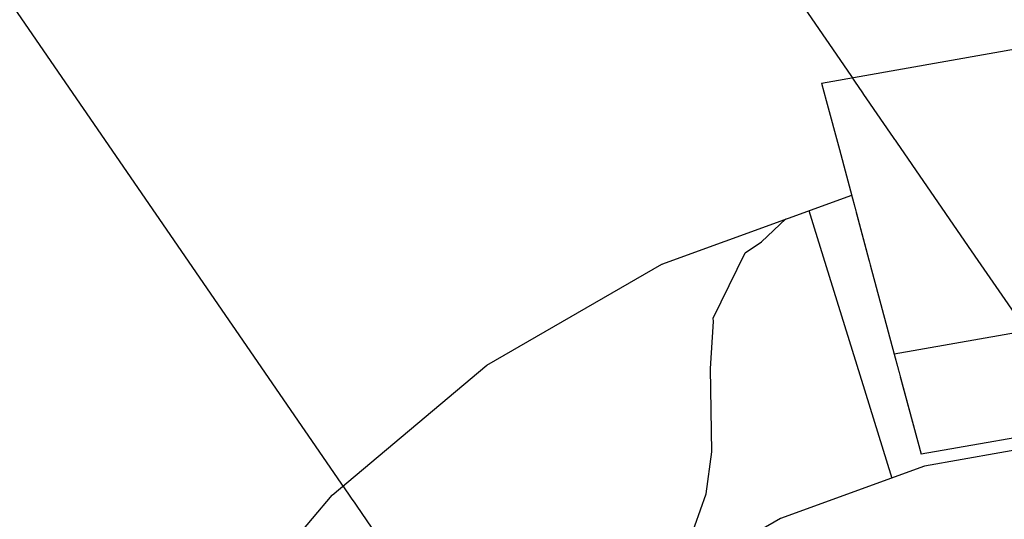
# Model space of a CAD drawing. Header units: millimetres. Extents: x -36478 to 31050, y -14815 to 11827.
# Tile 591 of 656: x -4500 to -4381, y 10911 to 10972. Entities that reach past the tile are written whole.
import ezdxf

# ---------------------------------------------------------------- set-up
doc = ezdxf.new("R2010")
doc.units = ezdxf.units.MM
doc.header["$MEASUREMENT"] = 0
doc.linetypes.add('Wipeout_Contour', pattern=[1000, 0, -1000])
for name, color, linetype in [('Nové_Konstrukce - krov', 7, 'Continuous'), ('Nové_Kóty - SP', 7, 'Continuous'), ('Nové_Výplně - Povrchové', 7, 'Continuous')]:
    doc.layers.add(name, color=color, linetype=linetype)
doc.styles.add('GENEROVANÝ_STYL_2', font='txt')
doc.dimstyles.new('GENEROVANÝ_STYL__1', dxfattribs={"dimtxt": 125, "dimasz": 190, "dimexe": 0.18, "dimexo": 300, "dimgap": 0, "dimtad": 1, "dimdec": 0, "dimzin": 0, "dimdsep": 46, "dimtxsty": 'GENEROVANÝ_STYL_2', "dimblk": 'ARROWHEAD_6', "dimblk1": 'ARROWHEAD_6', "dimblk2": 'ARROWHEAD_6', "dimcen": 0.09, "dimclrd": 1, "dimclre": 1, "dimclrt": 1, "dimazin": 0, "dimtfac": 1, "dimtdec": 4, "dimtmove": 0, "dimatfit": 3, "dimfxl": 1, "dimtolj": 1, "dimtzin": 0, "dimarcsym": 0})

# ---------------------------------------------------------------- blocks, each defined once
blk = doc.blocks.new('*D6317')
at = {"layer": 'Nové_Kóty - SP', "color": 1, "linetype": 'Continuous', "lineweight": 25}
for p, q in [((-4490.19, 11273.9), (-4541.72, 10995.79)), ((-4606.47, 10951.29), (-4554.94, 11229.4)), ((-6330.41, 9887.65), (-4580.7, 11090.34)), ((-6304.64, 10026.71), (-6356.17, 9748.6))]:
    blk.add_line(p, q, dxfattribs=at)
at = {"layer": 'Nové_Kóty - SP', "color": 1, "lineweight": 25, "char_height": 125, "attachment_point": 7, "rotation": 34.5034, "style": 'GENEROVANÝ_STYL_2'}
for s, insert in [('\\A1;{\\pql;\\fArial|b0|i0|c0|p38;80}', (-4833.62, 10946.83)), ('\\A1;{\\pql;\\fArial|b0|i0|c0|p38;2\xa0123}', (-5724.01, 10334.81))]:
    blk.add_mtext(s, dxfattribs=dict(at, insert=insert))
blk = doc.blocks.new('ARROWHEAD_6')
at = {"color": 0, "linetype": 'Continuous', "lineweight": 0}
for p, q in [((-0.5, -0.5), (0.5, 0.5)), ((0, 0), (-1, 0))]:
    blk.add_line(p, q, dxfattribs=at)
blk = doc.blocks.new('*D6318')
at = {"layer": 'Nové_Kóty - SP', "color": 1, "linetype": 'Continuous', "lineweight": 25}
for p, q in [((-4346.02, 10887.62), (-4622.17, 11289.36)), ((-4490.19, 11273.9), (-4541.72, 10995.79)), ((-4410.77, 10843.11), (-4686.91, 11244.86)), ((-4606.47, 10951.29), (-4554.94, 11229.4)), ((-4515.96, 11134.85), (-4392.34, 11219.82)), ((-4580.7, 11090.34), (-4515.96, 11134.85)), ((-6330.41, 9887.65), (-4580.7, 11090.34))]:
    blk.add_line(p, q, dxfattribs=at)
blk = doc.blocks.new('*D6326')
at = {"layer": 'Nové_Kóty - SP', "color": 1, "linetype": 'Continuous', "lineweight": 25}
for p, q in [((-4581.24, 11091.13), (-4857.39, 11492.87)), ((-4776.94, 11199.3), (-4725.42, 11477.41)), ((-4751.18, 11338.35), (-4627.57, 11423.32)), ((-10278.77, 7538.87), (-4751.18, 11338.35)), ((-10108.84, 7291.64), (-10384.98, 7693.38)), ((-10253.01, 7677.92), (-10304.54, 7399.81)), ((-10402.39, 7453.9), (-10278.77, 7538.87))]:
    blk.add_line(p, q, dxfattribs=at)
at = {"layer": 'Nové_Kóty - SP', "color": 1, "lineweight": 25, "insert": (-8042.9, 9106.07), "char_height": 125, "attachment_point": 7, "rotation": 34.5034, "style": 'GENEROVANÝ_STYL_2'}
blk.add_mtext('\\A1;{\\pql;\\fArial|b0|i0|c0|p38;6\xa0707- KROKEV}', dxfattribs=at)

msp = doc.modelspace()

# ---------------------------------------------------------------- wipeouts: each hides what was drawn before it
at = {"color": 254, "linetype": 'Wipeout_Contour', "lineweight": 0, "ltscale": 47201.913106}
msp.add_wipeout([(-4398.57, 10948.46), (-4399.13, 10950.56), (-4422.05, 10942.22), (-4421.13, 10940.25)], dxfattribs=at).dxf.layer = 'Nové_Výplně - Povrchové'

# ---------------------------------------------------------------- next in the draw order: wipeouts: each hides what was drawn before it
at = {"color": 254, "linetype": 'Wipeout_Contour', "lineweight": 0, "ltscale": 47185.380828}
msp.add_wipeout([(-4396.98, 10942.54), (-4398.57, 10948.46), (-4421.13, 10940.25), (-4418.54, 10934.7)], dxfattribs=at).dxf.layer = 'Nové_Výplně - Povrchové'

# ---------------------------------------------------------------- next in the draw order: linework, layer by layer
at = {"layer": 'Nové_Konstrukce - krov', "color": 1, "linetype": 'Continuous', "lineweight": 25}
for p, q in [((-4404.31, 10948.68), (-4403.67, 10946.6)), ((-4410.02, 10944.93), (-4407.06, 10947.68)), ((-4411.98, 10943.58), (-4410.02, 10944.93))]:
    msp.add_line(p, q, dxfattribs=at)

# ---------------------------------------------------------------- next in the draw order: wipeouts: each hides what was drawn before it
at = {"color": 254, "linetype": 'Wipeout_Contour', "lineweight": 0, "ltscale": 47144.476102}
msp.add_wipeout([(-4393.25, 10928.61), (-4396.98, 10942.54), (-4418.54, 10934.7), (-4412.44, 10921.63)], dxfattribs=at).dxf.layer = 'Nové_Výplně - Povrchové'
at = {"color": 254, "linetype": 'Wipeout_Contour', "lineweight": 0, "ltscale": 47196.87345}
msp.add_wipeout([(-4421.13, 10940.25), (-4422.05, 10942.22), (-4443.16, 10930.03), (-4441.91, 10928.24)], dxfattribs=at).dxf.layer = 'Nové_Výplně - Povrchové'

# ---------------------------------------------------------------- next in the draw order: linework, layer by layer
at = {"layer": 'Nové_Konstrukce - krov', "color": 1, "linetype": 'Continuous', "lineweight": 25}
for p, q in [((-4403.67, 10946.6), (-4401.86, 10940.77)), ((-4415.83, 10935.68), (-4411.98, 10943.58)), ((-4415.79, 10935.3), (-4415.83, 10935.68))]:
    msp.add_line(p, q, dxfattribs=at)

# ---------------------------------------------------------------- next in the draw order: wipeouts: each hides what was drawn before it
at = {"color": 254, "linetype": 'Wipeout_Contour', "lineweight": 0, "ltscale": 47138.819802}
msp.add_wipeout([(-4373.39, 10934.98), (-4374.36, 10946.11), (-4396.88, 10942.14), (-4393.99, 10931.35)], dxfattribs=at).dxf.layer = 'Nové_Výplně - Povrchové'
at = {"color": 254, "linetype": 'Wipeout_Contour', "lineweight": 0, "ltscale": 47180.486001}
msp.add_wipeout([(-4418.54, 10934.7), (-4421.13, 10940.25), (-4441.91, 10928.24), (-4438.4, 10923.23)], dxfattribs=at).dxf.layer = 'Nové_Výplně - Povrchové'
at = {"color": 254, "linetype": 'Wipeout_Contour', "lineweight": 0, "ltscale": 58862.632515}
msp.add_wipeout([(-4390.75, 10919.26), (-4393.25, 10928.61), (-4412.44, 10921.63), (-4407.73, 10911.51), (-4390.36, 10917.83)], dxfattribs=at).dxf.layer = 'Nové_Výplně - Povrchové'

# ---------------------------------------------------------------- next in the draw order: linework, layer by layer
at = {"layer": 'Nové_Konstrukce - krov', "color": 1, "linetype": 'Continuous', "lineweight": 25}
msp.add_line((-4401.86, 10940.77), (-4397.59, 10927.03), dxfattribs=at)
at = {"layer": 'Nové_Konstrukce - krov', "color": 1, "linetype": 'Continuous', "lineweight": 25, "flags": 128}
msp.add_lwpolyline([(-4331.87, 10931.35), (-4352.47, 10934.98), (-4373.39, 10934.98), (-4393.99, 10931.35)], dxfattribs=at)

# ---------------------------------------------------------------- next in the draw order: wipeouts: each hides what was drawn before it
at = {"color": 254, "linetype": 'Wipeout_Contour', "lineweight": 0, "ltscale": 47188.72396}
msp.add_wipeout([(-4374.36, 10946.11), (-4375.62, 10960.47), (-4400.61, 10956.07), (-4396.88, 10942.14)], dxfattribs=at).dxf.layer = 'Nové_Výplně - Povrchové'
at = {"color": 254, "linetype": 'Wipeout_Contour', "lineweight": 0, "ltscale": 47139.940339}
msp.add_wipeout([(-4412.44, 10921.63), (-4418.54, 10934.7), (-4438.4, 10923.23), (-4430.13, 10911.42)], dxfattribs=at).dxf.layer = 'Nové_Výplně - Povrchové'
at = {"color": 254, "linetype": 'Wipeout_Contour', "lineweight": 0, "ltscale": 47175.380449}
msp.add_wipeout([(-4441.91, 10928.24), (-4443.16, 10930.03), (-4461.84, 10914.35), (-4460.3, 10912.81)], dxfattribs=at).dxf.layer = 'Nové_Výplně - Povrchové'
at = {"color": 254, "linetype": 'Wipeout_Contour', "lineweight": 0, "ltscale": 47065.315634}
msp.add_wipeout([(-4372.3, 10922.51), (-4390.75, 10919.26), (-4390.36, 10917.83), (-4372.17, 10921.04)], dxfattribs=at).dxf.layer = 'Nové_Výplně - Povrchové'

# ---------------------------------------------------------------- next in the draw order: linework, layer by layer
at = {"layer": 'Nové_Konstrukce - krov', "color": 1, "linetype": 'Continuous', "lineweight": 25}
for p, q in [((-4422.05, 10942.22), (-4399.13, 10950.56)), ((-4443.16, 10930.03), (-4422.05, 10942.22)), ((-4396.88, 10942.14), (-4393.99, 10931.35)), ((-4416.17, 10929.61), (-4415.79, 10935.3))]:
    msp.add_line(p, q, dxfattribs=at)

# ---------------------------------------------------------------- next in the draw order: wipeouts: each hides what was drawn before it
at = {"color": 254, "linetype": 'Wipeout_Contour', "lineweight": 0, "ltscale": 47228.774804}
msp.add_wipeout([(-4375.62, 10960.47), (-4376.15, 10966.57), (-4402.19, 10961.98), (-4400.61, 10956.07)], dxfattribs=at).dxf.layer = 'Nové_Výplně - Povrchové'
at = {"color": 254, "linetype": 'Wipeout_Contour', "lineweight": 0, "ltscale": 47159.625468}
msp.add_wipeout([(-4438.4, 10923.23), (-4441.91, 10928.24), (-4460.3, 10912.81), (-4455.97, 10908.49)], dxfattribs=at).dxf.layer = 'Nové_Výplně - Povrchové'
at = {"color": 254, "linetype": 'Wipeout_Contour', "lineweight": 0, "ltscale": 47089.446779}
msp.add_wipeout([(-4407.73, 10911.51), (-4412.44, 10921.63), (-4430.13, 10911.42), (-4423.73, 10902.27)], dxfattribs=at).dxf.layer = 'Nové_Výplně - Povrchové'

# ---------------------------------------------------------------- next in the draw order: linework, layer by layer
at = {"layer": 'Nové_Konstrukce - krov', "color": 1, "linetype": 'Continuous', "lineweight": 25}
msp.add_line((-4400.61, 10956.07), (-4396.88, 10942.14), dxfattribs=at)

# ---------------------------------------------------------------- next in the draw order: wipeouts: each hides what was drawn before it
at = {"color": 254, "linetype": 'Wipeout_Contour', "lineweight": 0, "ltscale": 47244.960833}
msp.add_wipeout([(-4376.15, 10966.57), (-4376.34, 10968.74), (-4402.76, 10964.08), (-4402.19, 10961.98)], dxfattribs=at).dxf.layer = 'Nové_Výplně - Povrchové'
at = {"color": 254, "linetype": 'Wipeout_Contour', "lineweight": 0, "ltscale": 47120.645805}
msp.add_wipeout([(-4430.13, 10911.42), (-4438.4, 10923.23), (-4455.97, 10908.49), (-4445.78, 10898.29)], dxfattribs=at).dxf.layer = 'Nové_Výplně - Povrchové'
at = {"color": 254, "linetype": 'Wipeout_Contour', "lineweight": 0, "ltscale": 47138.06523}
msp.add_wipeout([(-4460.3, 10912.81), (-4461.84, 10914.35), (-4477.52, 10895.68), (-4475.73, 10894.43)], dxfattribs=at).dxf.layer = 'Nové_Výplně - Povrchové'

# ---------------------------------------------------------------- next in the draw order: linework, layer by layer
at = {"layer": 'Nové_Konstrukce - krov', "color": 1, "linetype": 'Continuous', "lineweight": 25}
for p, q in [((-4402.76, 10964.08), (-4376.34, 10968.74)), ((-4402.76, 10964.08), (-4402.19, 10961.98)), ((-4402.19, 10961.98), (-4400.61, 10956.07))]:
    msp.add_line(p, q, dxfattribs=at)

# ---------------------------------------------------------------- next in the draw order: wipeouts: each hides what was drawn before it
at = {"color": 254, "linetype": 'Wipeout_Contour', "lineweight": 0, "ltscale": 47123.411767}
msp.add_wipeout([(-4455.97, 10908.49), (-4460.3, 10912.81), (-4475.73, 10894.43), (-4470.72, 10890.91)], dxfattribs=at).dxf.layer = 'Nové_Výplně - Povrchové'
at = {"color": 254, "linetype": 'Wipeout_Contour', "lineweight": 0, "ltscale": 47072.119374}
msp.add_wipeout([(-4423.73, 10902.27), (-4430.13, 10911.42), (-4445.78, 10898.29), (-4437.88, 10890.39)], dxfattribs=at).dxf.layer = 'Nové_Výplně - Povrchové'

# ---------------------------------------------------------------- next in the draw order: wipeouts: each hides what was drawn before it
at = {"color": 254, "linetype": 'Wipeout_Contour', "lineweight": 0, "ltscale": 378478.803099}
msp.add_wipeout([(-4743.68, 10902.98), (-4743.71, 10889.46), (-4739.15, 10902.14), (-4729.75, 10909.17), (-4723.74, 10910.32), (-4723.58, 10910.47), (-4723.16, 10910.43), (-4718.09, 10911.4), (-4708.36, 10909.3), (-4700.51, 10903.39), (-4694.66, 10889.46), (-4688.41, 10880.1), (-4410.85, 10880.1), (-4408.91, 10890.33), (-4402.18, 10891.86), (-4395.95, 10890.17), (-4393.63, 10880.1), (-4392.31, 10880.1), (-4388.34, 10891.02), (-4387.66, 10892.19), (-4393.28, 10892.19), (-4395.93, 10903.69), (-4402.16, 10905.38), (-4408.89, 10903.86), (-4411.1, 10892.19), (-4687.44, 10892.19), (-4694.64, 10902.98), (-4700.48, 10916.91), (-4708.34, 10922.82), (-4718.07, 10924.93), (-4729.72, 10922.69), (-4739.12, 10915.66)], dxfattribs=at).dxf.layer = 'Nové_Výplně - Povrchové'

# ---------------------------------------------------------------- next in the draw order: linework, layer by layer
at = {"layer": 'Nové_Konstrukce - krov', "color": 1, "linetype": 'Continuous', "lineweight": 25}
for p, q in [((-4393.99, 10931.35), (-4390.75, 10919.26)), ((-4461.84, 10914.35), (-4443.16, 10930.03)), ((-4416.02, 10919.56), (-4416.17, 10929.61)), ((-4397.59, 10927.03), (-4394.29, 10916.4)), ((-4416.7, 10914.48), (-4416.02, 10919.56)), ((-4477.52, 10895.68), (-4461.84, 10914.35)), ((-4420.36, 10904.21), (-4416.7, 10914.48))]:
    msp.add_line(p, q, dxfattribs=at)
at = {"layer": 'Nové_Konstrukce - krov', "color": 1, "linetype": 'Continuous', "lineweight": 25, "flags": 128}
for points in [[(-4335.11, 10919.26), (-4353.56, 10922.51), (-4372.3, 10922.51), (-4390.75, 10919.26)], [(-4260.54, 10842.87), (-4266.86, 10860.24), (-4276.1, 10876.24), (-4287.97, 10890.39), (-4302.13, 10902.27), (-4318.13, 10911.51), (-4335.49, 10917.83), (-4353.69, 10921.04), (-4372.17, 10921.04), (-4390.36, 10917.83), (-4407.73, 10911.51), (-4423.73, 10902.27), (-4437.88, 10890.39), (-4449.76, 10876.24), (-4459, 10860.24), (-4465.32, 10842.87)]]:
    msp.add_lwpolyline(points, dxfattribs=at)

# ---------------------------------------------------------------- next in the draw order: dimensions: what is measured, and where the dimension line sits
at = {"layer": 'Nové_Kóty - SP', "color": 1, "linetype": 'Continuous', "lineweight": 25}
for base, p1, p2, text, picture, middle in [((-4751.18, 11338.35), (-9826.86, 6881.41), (-4362.54, 10772.95), '<MeasuredValue>- KROKEV', '*D6326', (-7174.22, 9779.01)), ((-4515.96, 11134.85), (-4362.54, 10772.95), (-4354.76, 10900.33), '80', '*D6318', (-4790.49, 11052.32))]:
    dim = msp.add_linear_dim(base=base, p1=p1, p2=p2, angle=34.5034, text=text, dimstyle='GENEROVANÝ_STYL__1', dxfattribs=at)
    dim.commit()
    dim.dimension.update_dxf_attribs({"geometry": picture, "text_midpoint": middle, "dimtype": 160, "text_rotation": 34.5034})
dim = msp.add_linear_dim(base=(-4580.7, 11090.34), p1=(-6039.22, 9464.03), p2=(-4362.54, 10772.95), angle=34.5034, dimstyle='GENEROVANÝ_STYL__1', dxfattribs=at)
dim.commit()
dim.dimension.update_dxf_attribs({"geometry": '*D6317', "text_midpoint": (-5582.47, 10507.94), "dimtype": 160, "text_rotation": 34.5034})

doc.saveas('drawing.dxf')
